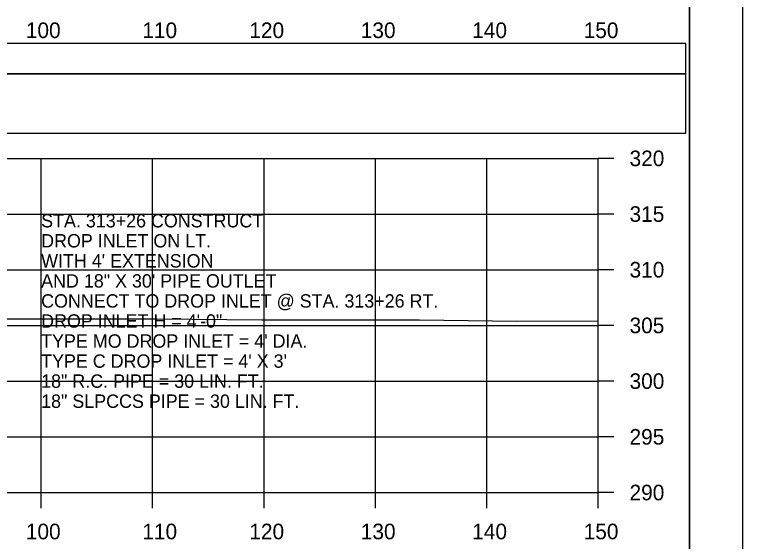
# Model space of a CAD drawing. Extents: x 1370538 to 1372872, y 376220 to 381127.
# Drawn here: x 1371472.9 to 1371538.2, y 378158.8 to 378206.1 of the extents above; entities that cross this region are included whole.
import ezdxf

# ---------------------------------------------------------------- set-up
doc = ezdxf.new("R2010")
doc.units = 0
for name, color, linetype in [('R_Border Notes', 7, 'Continuous'), ('R_Border PE', 7, 'Continuous'), ('R_Border Prem', 7, 'Continuous'), ('R_Dimension', 7, 'Continuous'), ('R_Grid', 7, 'Continuous'), ('R_Horz Alg Annot', 7, 'Continuous'), ('R_No Plot', 7, 'Continuous'), ('R_Water Annot', 7, 'Continuous')]:
    doc.layers.add(name, color=color, linetype=linetype)

msp = doc.modelspace()

# ---------------------------------------------------------------- linework, layer by layer
at = {"layer": 'R_Border Notes'}
msp.add_line((1371533.467, 378053.189), (1371533.467, 378258.649), dxfattribs=at)
at = {"layer": 'R_Border Prem'}
for p, q in [((1371525.287, 378163.189), (1371525.287, 378193.189)), ((1371526.687, 378193.189), (1371525.287, 378193.189)), ((1371526.687, 378188.189), (1371525.287, 378188.189)), ((1371526.687, 378183.189), (1371525.287, 378183.189)), ((1371526.687, 378178.189), (1371525.287, 378178.189)), ((1371526.687, 378173.189), (1371525.287, 378173.189)), ((1371526.687, 378168.189), (1371525.287, 378168.189)), ((1371225.287, 378163.189), (1371525.287, 378163.189)), ((1371475.287, 378161.789), (1371475.287, 378163.189)), ((1371485.287, 378161.789), (1371485.287, 378163.189)), ((1371495.287, 378161.789), (1371495.287, 378163.189)), ((1371505.287, 378161.789), (1371505.287, 378163.189)), ((1371515.287, 378161.789), (1371515.287, 378163.189)), ((1371525.287, 378161.789), (1371525.287, 378163.189)), ((1371526.687, 378163.189), (1371525.287, 378163.189))]:
    msp.add_line(p, q, dxfattribs=at)
at = {"layer": 'R_Dimension'}
msp.add_lwpolyline([(1371428.463, 378177.392), (1371444.02, 378177.582), (1371444.498, 378177.821), (1371444.609, 378177.892), (1371447.583, 378177.895), (1371448.413, 378177.869), (1371448.563, 378178.229), (1371449.019, 378179.401), (1371449.159, 378179.281), (1371449.69, 378178.84), (1371452.669, 378178.772), (1371455.255, 378178.764), (1371468.303, 378178.782), (1371470.824, 378178.774), (1371485.693, 378178.793), (1371495.078, 378178.681), (1371509.23, 378178.703), (1371517.976, 378178.584), (1371525.287, 378178.596)], dxfattribs=at)
at = {"layer": 'R_Grid'}
for p, q in [((1371225.287, 378193.189), (1371525.287, 378193.189)), ((1371475.287, 378163.189), (1371475.287, 378193.189)), ((1371485.287, 378163.189), (1371485.287, 378193.189)), ((1371495.287, 378163.189), (1371495.287, 378193.189)), ((1371505.287, 378163.189), (1371505.287, 378193.189)), ((1371515.287, 378163.189), (1371515.287, 378193.189)), ((1371525.287, 378163.189), (1371525.287, 378193.189)), ((1371225.287, 378188.189), (1371525.287, 378188.189)), ((1371225.287, 378183.189), (1371525.287, 378183.189)), ((1371225.287, 378178.189), (1371525.287, 378178.189)), ((1371225.287, 378173.189), (1371525.287, 378173.189)), ((1371225.287, 378168.189), (1371525.287, 378168.189)), ((1371225.287, 378163.189), (1371525.287, 378163.189))]:
    msp.add_line(p, q, dxfattribs=at)
at = {"layer": 'R_Horz Alg Annot'}
for points in [[(1371218.002, 378200.781), (1371533.128, 378200.781), (1371533.128, 378203.487), (1371218.002, 378203.487)], [(1371218.002, 378195.459), (1371533.128, 378195.459), (1371533.128, 378200.781), (1371218.002, 378200.781)]]:
    msp.add_lwpolyline(points, close=True, dxfattribs=at)
at = {"layer": 'R_No Plot'}
for points in [[(1371204.879, 378262.544), (1371538.219, 378262.544), (1371538.219, 378049.206), (1371204.879, 378049.206)], [(1371451.207, 378258.649), (1371451.207, 378248.769), (1371486.939, 378248.769), (1371486.939, 378245.849), (1371510.138, 378245.849), (1371510.138, 378221.517), (1371533.467, 378221.517), (1371533.467, 378053.189), (1371217.287, 378053.189), (1371217.287, 378258.649)]]:
    msp.add_lwpolyline(points, close=True, dxfattribs=at)

# ---------------------------------------------------------------- texts
at = {"layer": 'R_Border PE'}
for s, p in [('100', (1371473.914, 378203.989)), ('110', (1371484.366, 378203.989)), ('120', (1371493.969, 378203.989)), ('130', (1371503.969, 378203.989)), ('140', (1371513.969, 378203.989)), ('150', (1371523.969, 378203.989)), ('320', (1371528.087, 378192.489)), ('315', (1371528.087, 378187.489)), ('310', (1371528.087, 378182.489)), ('305', (1371528.087, 378177.489)), ('300', (1371528.087, 378172.489)), ('295', (1371528.087, 378167.489)), ('290', (1371528.087, 378162.489)), ('100', (1371473.914, 378158.989)), ('110', (1371484.366, 378158.989)), ('120', (1371493.969, 378158.989)), ('130', (1371503.969, 378158.989)), ('140', (1371513.969, 378158.989)), ('150', (1371523.969, 378158.989))]:
    msp.add_text(s, height=1.4, dxfattribs=at).set_placement(p)
at = {"layer": 'R_Water Annot'}
for s, p in [('STA. 313+26 CONSTRUCT', (1371475.287, 378186.989)), ('DROP INLET ON LT.', (1371475.287, 378185.189)), ("WITH 4' EXTENSION", (1371475.287, 378183.389)), ('AND 18" X 30\' PIPE OUTLET', (1371475.287, 378181.589)), ('CONNECT TO DROP INLET @ STA. 313+26 RT.', (1371475.287, 378179.789)), ('DROP INLET H = 4\'-0"', (1371475.287, 378177.989)), ("TYPE MO DROP INLET = 4' DIA.", (1371475.287, 378176.189)), ("TYPE C DROP INLET = 4' X 3'", (1371475.287, 378174.389)), ('18" R.C. PIPE = 30 LIN. FT.', (1371475.287, 378172.589)), ('18" SLPCCS PIPE = 30 LIN. FT.', (1371475.287, 378170.789))]:
    msp.add_text(s, height=1.2, dxfattribs=at).set_placement(p)

doc.saveas('drawing.dxf')
